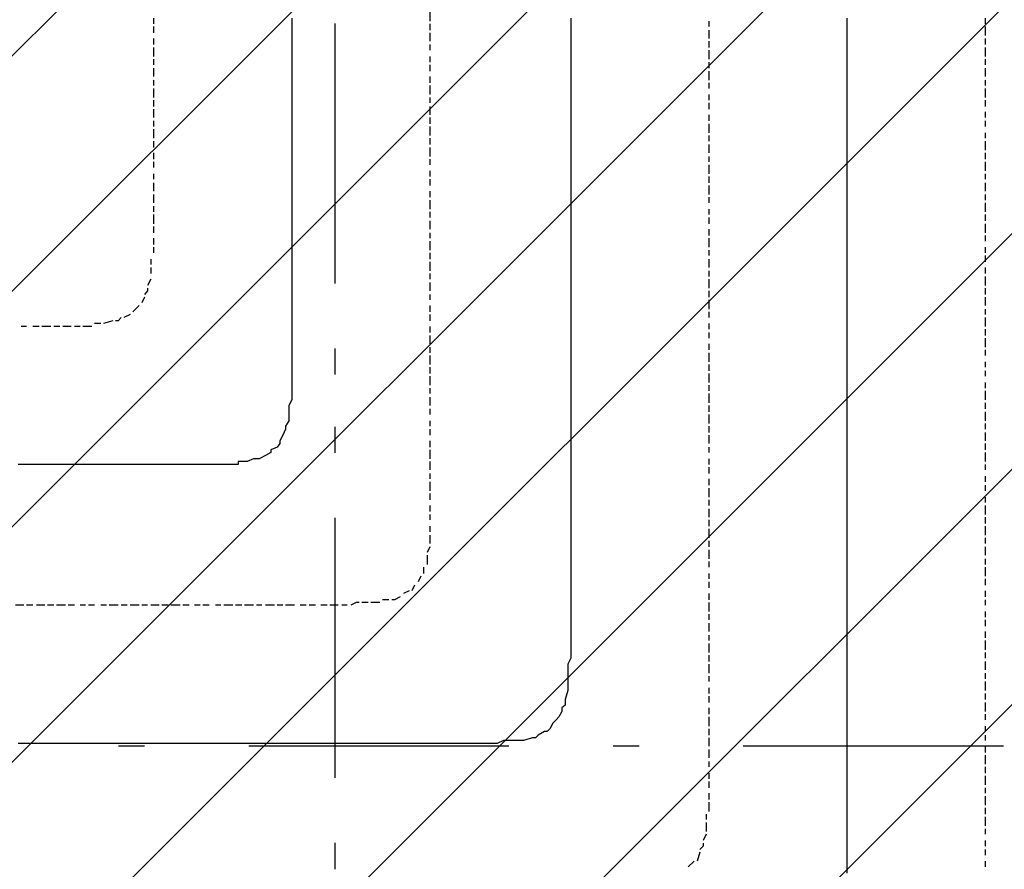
# Model space of a CAD drawing. Extents: x 997 to 109698, y 921 to 94021.
# Tile 361 of 656: x 11244 to 12662, y 52053 to 53278. Entities that reach past the tile are written whole.
import ezdxf

# ---------------------------------------------------------------- set-up
doc = ezdxf.new("R2010")
doc.units = 0
doc.header["$MEASUREMENT"] = 0
for name, color, linetype in [('12', 7, 'CONTINUOUS'), ('28', 7, 'CONTINUOUS'), ('40', 7, 'CONTINUOUS')]:
    doc.layers.add(name, color=color, linetype=linetype)

msp = doc.modelspace()

# ---------------------------------------------------------------- linework, layer by layer
at = {"layer": '12', "color": 1}
for p, q in [((11834.630503, 53288.563401), (11834.630503, 53275.563401)), ((11436.630503, 53279.563401), (11436.630503, 53271.563401)), ((12236.630503, 53275.563401), (12236.630503, 53267.563401)), ((12634.630503, 53279.563401), (12634.630503, 53271.563401)), ((11436.630503, 53267.563401), (11436.630503, 53258.563401)), ((11834.630503, 53271.563401), (11834.630503, 53262.563401)), ((12236.630503, 53262.563401), (12236.630503, 53250.563401)), ((12634.630503, 53267.563401), (12634.630503, 53254.563401)), ((11436.630503, 53250.563401), (11436.630503, 53241.563401)), ((11834.630503, 53258.563401), (11834.630503, 53246.563401)), ((12236.630503, 53246.563401), (12236.630503, 53237.563401)), ((12634.630503, 53250.563401), (12634.630503, 53241.563401)), ((11436.630503, 53237.563401), (11436.630503, 53224.563401)), ((11834.630503, 53241.563401), (11834.630503, 53233.563401)), ((12236.630503, 53233.563401), (12236.630503, 53220.563401)), ((12634.630503, 53237.563401), (12634.630503, 53224.563401)), ((11436.630503, 53220.563401), (11436.630503, 53212.563401)), ((11834.630503, 53224.563401), (11834.630503, 53216.563401)), ((12634.630503, 53220.563401), (12634.630503, 53212.563401)), ((11436.630503, 53207.563401), (11436.630503, 53195.563401)), ((11834.630503, 53212.563401), (11834.630503, 53203.563401)), ((12236.630503, 53216.563401), (12236.630503, 53207.563401)), ((12236.630503, 53203.563401), (12236.630503, 53190.563401)), ((12634.630503, 53207.563401), (12634.630503, 53195.563401)), ((11436.630503, 53190.563401), (11436.630503, 53182.563401)), ((11834.630503, 53195.563401), (11834.630503, 53186.563401)), ((12634.630503, 53190.563401), (12634.630503, 53182.563401)), ((11436.630503, 53178.563401), (11436.630503, 53165.563401)), ((11834.630503, 53182.563401), (11834.630503, 53169.563401)), ((12236.630503, 53186.563401), (12236.630503, 53178.563401)), ((12634.630503, 53178.563401), (12634.630503, 53165.563401)), ((11436.630503, 53161.563401), (11436.630503, 53152.563401)), ((11834.630503, 53165.563401), (11834.630503, 53157.563401)), ((12236.630503, 53169.563401), (12236.630503, 53161.563401)), ((12634.630503, 53161.563401), (12634.630503, 53152.563401)), ((11436.630503, 53148.563401), (11436.630503, 53136.563401)), ((11834.630503, 53152.563401), (11834.630503, 53140.563401)), ((12236.630503, 53157.563401), (12236.630503, 53148.563401)), ((11834.630503, 53136.563401), (11834.630503, 53127.563401)), ((12236.630503, 53140.563401), (12236.630503, 53131.563401)), ((12634.630503, 53144.563401), (12634.630503, 53136.563401)), ((11436.630503, 53131.563401), (11436.630503, 53123.563401)), ((11436.630503, 53119.563401), (11436.630503, 53106.563401)), ((11834.630503, 53123.563401), (11834.630503, 53110.563401)), ((12236.630503, 53127.563401), (12236.630503, 53114.563401)), ((12634.630503, 53131.563401), (12634.630503, 53123.563401)), ((11834.630503, 53106.563401), (11834.630503, 53097.563401)), ((12236.630503, 53110.563401), (12236.630503, 53102.563401)), ((12634.630503, 53114.563401), (12634.630503, 53106.563401)), ((11436.630503, 53102.563401), (11436.630503, 53093.563401)), ((11834.630503, 53093.563401), (11834.630503, 53080.563401)), ((12236.630503, 53097.563401), (12236.630503, 53085.563401)), ((12634.630503, 53102.563401), (12634.630503, 53089.563401)), ((11436.630503, 53085.563401), (11436.630503, 53076.563401)), ((11834.630503, 53076.563401), (11834.630503, 53068.563401)), ((12236.630503, 53080.563401), (12236.630503, 53072.563401)), ((12634.630503, 53085.563401), (12634.630503, 53076.563401)), ((11436.630503, 53072.563401), (11436.630503, 53064.563401)), ((12236.630503, 53068.563401), (12236.630503, 53055.563401)), ((12634.630503, 53072.563401), (12634.630503, 53059.563401)), ((11436.630503, 53055.563401), (11436.630503, 53047.563401)), ((11834.630503, 53059.563401), (11834.630503, 53051.563401)), ((11834.630503, 53047.563401), (11834.630503, 53038.563401)), ((12236.630503, 53051.563401), (12236.630503, 53042.563401)), ((12634.630503, 53055.563401), (12634.630503, 53047.563401)), ((11436.630503, 53042.563401), (11436.630503, 53034.563401)), ((11436.630503, 53034.563401), (11436.630503, 53030.563401)), ((12236.630503, 53038.563401), (12236.630503, 53025.563401)), ((12634.630503, 53042.563401), (12634.630503, 53030.563401)), ((11436.630503, 53025.563401), (11436.630503, 53013.563401)), ((11834.630503, 53030.563401), (11834.630503, 53021.563401)), ((12236.630503, 53021.563401), (12236.630503, 53013.563401)), ((12634.630503, 53025.563401), (12634.630503, 53017.563401)), ((11436.630503, 53008.563401), (11436.630503, 53000.563401)), ((11834.630503, 53017.563401), (11834.630503, 53004.563401)), ((12236.630503, 53004.563401), (12236.630503, 52996.563401)), ((12634.630503, 53013.563401), (12634.630503, 53000.563401)), ((11436.630503, 52996.563401), (11436.630503, 52983.563401)), ((11834.630503, 53000.563401), (11834.630503, 52992.563401)), ((12236.630503, 52992.563401), (12236.630503, 52983.563401)), ((12634.630503, 52996.563401), (12634.630503, 52987.563401)), ((11436.630503, 52979.563401), (11436.630503, 52970.563401)), ((11834.630503, 52987.563401), (11834.630503, 52975.563401)), ((12634.630503, 52983.563401), (12634.630503, 52970.563401)), ((11436.630503, 52962.563401), (11436.630503, 52953.563401)), ((11834.630503, 52970.563401), (11834.630503, 52962.563401)), ((12236.630503, 52975.563401), (12236.630503, 52966.563401)), ((12236.630503, 52962.563401), (12236.630503, 52949.563401)), ((12634.630503, 52966.563401), (12634.630503, 52958.563401)), ((11436.630503, 52949.563401), (11436.630503, 52941.563401)), ((11834.630503, 52958.563401), (11834.630503, 52945.563401)), ((12634.630503, 52949.563401), (12634.630503, 52941.563401)), ((11834.630503, 52941.563401), (11834.630503, 52932.563401)), ((12236.630503, 52945.563401), (12236.630503, 52937.563401)), ((12634.630503, 52937.563401), (12634.630503, 52928.563401)), ((11432.630503, 52932.563401), (11432.630503, 52924.563401)), ((11432.630503, 52920.563401), (11432.630503, 52911.563401)), ((11834.630503, 52928.563401), (11834.630503, 52915.563401)), ((12236.630503, 52932.563401), (12236.630503, 52920.563401)), ((12634.630503, 52920.563401), (12634.630503, 52911.563401)), ((11834.630503, 52911.563401), (11834.630503, 52903.563401)), ((12236.630503, 52915.563401), (12236.630503, 52907.563401)), ((12634.630503, 52907.563401), (12634.630503, 52894.563401)), ((11432.630503, 52903.563401), (11427.630503, 52894.563401)), ((11834.630503, 52898.563401), (11834.630503, 52886.563401)), ((12236.630503, 52903.563401), (12236.630503, 52890.563401)), ((11423.630503, 52877.563401), (11419.630503, 52869.563401)), ((11834.630503, 52881.563401), (11834.630503, 52873.563401)), ((12236.630503, 52886.563401), (12236.630503, 52877.563401)), ((12634.630503, 52890.563401), (12634.630503, 52881.563401)), ((12634.630503, 52877.563401), (12634.630503, 52865.563401)), ((11415.630503, 52865.563401), (11406.630503, 52856.563401)), ((11834.630503, 52865.563401), (11834.630503, 52856.563401)), ((12236.630503, 52873.563401), (12236.630503, 52860.563401)), ((11402.630503, 52852.563401), (11393.630503, 52848.563401)), ((11834.630503, 52852.563401), (11834.630503, 52843.563401)), ((12236.630503, 52856.563401), (12236.630503, 52848.563401)), ((12634.630503, 52860.563401), (12634.630503, 52852.563401)), ((12634.630503, 52848.563401), (12634.630503, 52835.563401)), ((11253.630503, 52835.563401), (11245.630503, 52835.563401)), ((11271.630503, 52835.563401), (11262.630503, 52835.563401)), ((11288.630503, 52835.563401), (11275.630503, 52835.563401)), ((11301.630503, 52835.563401), (11292.630503, 52835.563401)), ((11317.630503, 52835.563401), (11305.630503, 52835.563401)), ((11330.630503, 52835.563401), (11322.630503, 52835.563401)), ((11347.630503, 52835.563401), (11334.630503, 52835.563401)), ((11360.630503, 52839.563401), (11351.630503, 52839.563401)), ((11377.630503, 52843.563401), (11364.630503, 52839.563401)), ((11834.630503, 52835.563401), (11834.630503, 52826.563401)), ((12236.630503, 52839.563401), (12236.630503, 52831.563401)), ((11834.630503, 52822.563401), (11834.630503, 52810.563401)), ((12236.630503, 52826.563401), (12236.630503, 52818.563401)), ((12634.630503, 52831.563401), (12634.630503, 52822.563401)), ((12236.630503, 52810.563401), (12236.630503, 52801.563401)), ((12634.630503, 52818.563401), (12634.630503, 52805.563401)), ((11834.630503, 52805.563401), (11834.630503, 52797.563401)), ((11834.630503, 52793.563401), (11834.630503, 52780.563401)), ((12236.630503, 52797.563401), (12236.630503, 52784.563401)), ((12634.630503, 52801.563401), (12634.630503, 52793.563401)), ((12236.630503, 52780.563401), (12236.630503, 52771.563401)), ((12634.630503, 52784.563401), (12634.630503, 52776.563401)), ((11834.630503, 52776.563401), (11834.630503, 52767.563401)), ((11834.630503, 52763.563401), (11834.630503, 52750.563401)), ((12236.630503, 52767.563401), (12236.630503, 52754.563401)), ((12634.630503, 52771.563401), (12634.630503, 52763.563401)), ((12236.630503, 52750.563401), (12236.630503, 52742.563401)), ((12634.630503, 52754.563401), (12634.630503, 52746.563401)), ((11834.630503, 52746.563401), (11834.630503, 52738.563401)), ((12236.630503, 52738.563401), (12236.630503, 52725.563401)), ((12634.630503, 52742.563401), (12634.630503, 52729.563401)), ((11834.630503, 52733.563401), (11834.630503, 52721.563401)), ((12236.630503, 52721.563401), (12236.630503, 52712.563401)), ((12634.630503, 52725.563401), (12634.630503, 52716.563401)), ((11834.630503, 52716.563401), (11834.630503, 52708.563401)), ((12236.630503, 52708.563401), (12236.630503, 52695.563401)), ((12634.630503, 52712.563401), (12634.630503, 52699.563401)), ((11834.630503, 52699.563401), (11834.630503, 52691.563401)), ((12634.630503, 52695.563401), (12634.630503, 52687.563401)), ((11834.630503, 52687.563401), (11834.630503, 52678.563401)), ((12236.630503, 52691.563401), (12236.630503, 52682.563401)), ((12236.630503, 52678.563401), (12236.630503, 52666.563401)), ((12634.630503, 52682.563401), (12634.630503, 52670.563401)), ((11834.630503, 52670.563401), (11834.630503, 52661.563401)), ((12634.630503, 52666.563401), (12634.630503, 52657.563401)), ((11834.630503, 52657.563401), (11834.630503, 52644.563401)), ((12236.630503, 52661.563401), (12236.630503, 52653.563401)), ((12634.630503, 52653.563401), (12634.630503, 52640.563401)), ((11834.630503, 52640.563401), (11834.630503, 52632.563401)), ((12236.630503, 52644.563401), (12236.630503, 52636.563401)), ((12634.630503, 52636.563401), (12634.630503, 52628.563401)), ((11834.630503, 52632.563401), (11834.630503, 52628.563401)), ((11834.630503, 52623.563401), (11834.630503, 52615.563401)), ((12236.630503, 52632.563401), (12236.630503, 52623.563401)), ((11834.630503, 52611.563401), (11834.630503, 52598.563401)), ((12236.630503, 52615.563401), (12236.630503, 52606.563401)), ((12634.630503, 52619.563401), (12634.630503, 52611.563401)), ((11834.630503, 52594.563401), (11834.630503, 52585.563401)), ((12236.630503, 52602.563401), (12236.630503, 52589.563401)), ((12634.630503, 52606.563401), (12634.630503, 52598.563401)), ((12236.630503, 52585.563401), (12236.630503, 52577.563401)), ((12634.630503, 52589.563401), (12634.630503, 52581.563401)), ((11834.630503, 52577.563401), (11834.630503, 52568.563401)), ((12236.630503, 52572.563401), (12236.630503, 52560.563401)), ((12634.630503, 52577.563401), (12634.630503, 52564.563401)), ((11834.630503, 52564.563401), (11834.630503, 52556.563401)), ((12236.630503, 52556.563401), (12236.630503, 52547.563401)), ((12634.630503, 52560.563401), (12634.630503, 52551.563401)), ((11834.630503, 52547.563401), (11834.630503, 52539.563401)), ((12236.630503, 52543.563401), (12236.630503, 52530.563401)), ((12634.630503, 52547.563401), (12634.630503, 52534.563401)), ((11834.630503, 52534.563401), (11834.630503, 52522.563401)), ((12236.630503, 52526.563401), (12236.630503, 52517.563401)), ((12634.630503, 52530.563401), (12634.630503, 52522.563401)), ((11834.630503, 52517.563401), (11830.630503, 52509.563401)), ((12236.630503, 52513.563401), (12236.630503, 52500.563401)), ((12634.630503, 52517.563401), (12634.630503, 52505.563401)), ((11830.630503, 52505.563401), (11830.630503, 52492.563401)), ((12236.630503, 52496.563401), (12236.630503, 52488.563401)), ((12634.630503, 52500.563401), (12634.630503, 52492.563401)), ((11825.630503, 52488.563401), (11825.630503, 52479.563401)), ((12236.630503, 52479.563401), (12236.630503, 52471.563401)), ((12634.630503, 52488.563401), (12634.630503, 52475.563401)), ((11821.630503, 52475.563401), (11817.630503, 52467.563401)), ((12236.630503, 52467.563401), (12236.630503, 52458.563401)), ((12634.630503, 52471.563401), (12634.630503, 52462.563401)), ((11804.630503, 52454.563401), (11796.630503, 52450.563401)), ((11812.630503, 52462.563401), (11808.630503, 52454.563401)), ((12634.630503, 52454.563401), (12634.630503, 52445.563401)), ((11745.630503, 52437.563401), (11736.630503, 52437.563401)), ((11762.630503, 52437.563401), (11749.630503, 52437.563401)), ((11775.630503, 52441.563401), (11766.630503, 52441.563401)), ((12236.630503, 52450.563401), (12236.630503, 52441.563401)), ((12236.630503, 52437.563401), (12236.630503, 52424.563401)), ((12634.630503, 52441.563401), (12634.630503, 52433.563401)), ((11249.630503, 52433.563401), (11237.630503, 52433.563401)), ((11262.630503, 52433.563401), (11253.630503, 52433.563401)), ((11279.630503, 52433.563401), (11267.630503, 52433.563401)), ((11292.630503, 52433.563401), (11283.630503, 52433.563401)), ((11309.630503, 52433.563401), (11296.630503, 52433.563401)), ((11322.630503, 52433.563401), (11313.630503, 52433.563401)), ((11338.630503, 52433.563401), (11330.630503, 52433.563401)), ((11351.630503, 52433.563401), (11342.630503, 52433.563401)), ((11368.630503, 52433.563401), (11360.630503, 52433.563401)), ((11385.630503, 52433.563401), (11372.630503, 52433.563401)), ((11398.630503, 52433.563401), (11389.630503, 52433.563401)), ((11415.630503, 52433.563401), (11402.630503, 52433.563401)), ((11427.630503, 52433.563401), (11419.630503, 52433.563401)), ((11444.630503, 52433.563401), (11432.630503, 52433.563401)), ((11457.630503, 52433.563401), (11448.630503, 52433.563401)), ((11474.630503, 52433.563401), (11461.630503, 52433.563401)), ((11487.630503, 52433.563401), (11478.630503, 52433.563401)), ((11503.630503, 52433.563401), (11495.630503, 52433.563401)), ((11516.630503, 52433.563401), (11507.630503, 52433.563401)), ((11533.630503, 52433.563401), (11525.630503, 52433.563401)), ((11550.630503, 52433.563401), (11537.630503, 52433.563401)), ((11563.630503, 52433.563401), (11554.630503, 52433.563401)), ((11580.630503, 52433.563401), (11567.630503, 52433.563401)), ((11592.630503, 52433.563401), (11584.630503, 52433.563401)), ((11610.630503, 52433.563401), (11597.630503, 52433.563401)), ((11622.630503, 52433.563401), (11614.630503, 52433.563401)), ((11635.630503, 52433.563401), (11626.630503, 52433.563401)), ((11639.630503, 52433.563401), (11635.630503, 52433.563401)), ((11656.630503, 52433.563401), (11647.630503, 52433.563401)), ((11669.630503, 52433.563401), (11660.630503, 52433.563401)), ((11686.630503, 52433.563401), (11677.630503, 52433.563401)), ((11702.630503, 52433.563401), (11690.630503, 52433.563401)), ((11715.630503, 52433.563401), (11707.630503, 52433.563401)), ((12634.630503, 52424.563401), (12634.630503, 52416.563401)), ((12236.630503, 52420.563401), (12236.630503, 52412.563401)), ((12634.630503, 52412.563401), (12634.630503, 52403.563401)), ((12236.630503, 52407.563401), (12236.630503, 52395.563401)), ((12634.630503, 52395.563401), (12634.630503, 52386.563401)), ((12236.630503, 52390.563401), (12236.630503, 52382.563401)), ((12634.630503, 52382.563401), (12634.630503, 52369.563401)), ((12236.630503, 52378.563401), (12236.630503, 52365.563401)), ((12236.630503, 52361.563401), (12236.630503, 52352.563401)), ((12634.630503, 52365.563401), (12634.630503, 52357.563401)), ((12634.630503, 52352.563401), (12634.630503, 52340.563401)), ((12236.630503, 52348.563401), (12236.630503, 52335.563401)), ((12236.630503, 52331.563401), (12236.630503, 52323.563401)), ((12634.630503, 52335.563401), (12634.630503, 52327.563401)), ((12634.630503, 52323.563401), (12634.630503, 52310.563401)), ((12236.630503, 52314.563401), (12236.630503, 52306.563401)), ((12236.630503, 52302.563401), (12236.630503, 52293.563401)), ((12634.630503, 52306.563401), (12634.630503, 52297.563401)), ((12236.630503, 52285.563401), (12236.630503, 52276.563401)), ((12634.630503, 52293.563401), (12634.630503, 52280.563401)), ((12236.630503, 52272.563401), (12236.630503, 52259.563401)), ((12634.630503, 52276.563401), (12634.630503, 52268.563401)), ((12236.630503, 52255.563401), (12236.630503, 52246.563401)), ((12634.630503, 52259.563401), (12634.630503, 52251.563401)), ((12236.630503, 52242.563401), (12236.630503, 52234.563401)), ((12634.630503, 52246.563401), (12634.630503, 52238.563401)), ((12236.630503, 52234.563401), (12236.630503, 52230.563401)), ((12236.630503, 52225.563401), (12236.630503, 52213.563401)), ((12634.630503, 52230.563401), (12634.630503, 52221.563401)), ((12634.630503, 52217.563401), (12634.630503, 52204.563401)), ((12236.630503, 52208.563401), (12236.630503, 52200.563401)), ((12634.630503, 52200.563401), (12634.630503, 52191.563401)), ((12236.630503, 52191.563401), (12236.630503, 52183.563401)), ((12634.630503, 52187.563401), (12634.630503, 52174.563401)), ((12236.630503, 52179.563401), (12236.630503, 52170.563401)), ((12634.630503, 52170.563401), (12634.630503, 52162.563401)), ((12236.630503, 52162.563401), (12236.630503, 52153.563401)), ((12634.630503, 52158.563401), (12634.630503, 52145.563401)), ((12236.630503, 52149.563401), (12236.630503, 52136.563401)), ((12634.630503, 52141.563401), (12634.630503, 52132.563401)), ((12232.630503, 52132.563401), (12232.630503, 52124.563401)), ((12634.630503, 52128.563401), (12634.630503, 52115.563401)), ((12232.630503, 52120.563401), (12232.630503, 52107.563401)), ((12634.630503, 52111.563401), (12634.630503, 52103.563401)), ((12232.630503, 52103.563401), (12228.630503, 52094.563401)), ((12634.630503, 52094.563401), (12634.630503, 52086.563401)), ((12223.630503, 52077.563401), (12219.630503, 52064.563401)), ((12634.630503, 52081.563401), (12634.630503, 52073.563401)), ((12215.630503, 52064.563401), (12206.630503, 52056.563401)), ((12634.630503, 52064.563401), (12634.630503, 52056.563401))]:
    msp.add_line(p, q, dxfattribs=at)
at = {"layer": '12', "color": 5}
for p, q in [((11635.630503, 53279.563401), (11635.630503, 53271.563401)), ((12037.630503, 53279.563401), (12037.630503, 53267.563401)), ((12435.630503, 53279.563401), (12435.630503, 53267.563401)), ((11635.630503, 53271.563401), (11635.630503, 53258.563401)), ((12037.630503, 53267.563401), (12037.630503, 53258.563401)), ((12435.630503, 53267.563401), (12435.630503, 53258.563401)), ((11635.630503, 53258.563401), (11635.630503, 53250.563401)), ((11635.630503, 53250.563401), (11635.630503, 53237.563401)), ((12037.630503, 53258.563401), (12037.630503, 53250.563401)), ((12037.630503, 53250.563401), (12037.630503, 53237.563401)), ((12435.630503, 53258.563401), (12435.630503, 53250.563401)), ((12435.630503, 53250.563401), (12435.630503, 53237.563401)), ((11635.630503, 53237.563401), (11635.630503, 53229.563401)), ((12037.630503, 53237.563401), (12037.630503, 53229.563401)), ((12435.630503, 53237.563401), (12435.630503, 53229.563401)), ((11635.630503, 53229.563401), (11635.630503, 53220.563401)), ((11635.630503, 53220.563401), (11635.630503, 53207.563401)), ((12037.630503, 53229.563401), (12037.630503, 53220.563401)), ((12037.630503, 53220.563401), (12037.630503, 53207.563401)), ((12435.630503, 53229.563401), (12435.630503, 53220.563401)), ((12435.630503, 53220.563401), (12435.630503, 53207.563401)), ((11635.630503, 53207.563401), (11635.630503, 53199.563401)), ((12037.630503, 53207.563401), (12037.630503, 53199.563401)), ((12435.630503, 53207.563401), (12435.630503, 53199.563401)), ((11635.630503, 53199.563401), (11635.630503, 53190.563401)), ((11635.630503, 53190.563401), (11635.630503, 53178.563401)), ((12037.630503, 53199.563401), (12037.630503, 53190.563401)), ((12037.630503, 53190.563401), (12037.630503, 53178.563401)), ((12435.630503, 53199.563401), (12435.630503, 53190.563401)), ((12435.630503, 53190.563401), (12435.630503, 53178.563401)), ((11635.630503, 53178.563401), (11635.630503, 53169.563401)), ((12037.630503, 53178.563401), (12037.630503, 53169.563401)), ((12435.630503, 53178.563401), (12435.630503, 53169.563401)), ((11635.630503, 53169.563401), (11635.630503, 53161.563401)), ((11635.630503, 53161.563401), (11635.630503, 53148.563401)), ((12037.630503, 53169.563401), (12037.630503, 53157.563401)), ((12435.630503, 53169.563401), (12435.630503, 53157.563401)), ((11635.630503, 53148.563401), (11635.630503, 53140.563401)), ((12037.630503, 53157.563401), (12037.630503, 53148.563401)), ((12037.630503, 53148.563401), (12037.630503, 53140.563401)), ((12435.630503, 53157.563401), (12435.630503, 53148.563401)), ((12435.630503, 53148.563401), (12435.630503, 53140.563401)), ((11635.630503, 53140.563401), (11635.630503, 53127.563401)), ((12037.630503, 53140.563401), (12037.630503, 53127.563401)), ((12435.630503, 53140.563401), (12435.630503, 53127.563401)), ((11635.630503, 53127.563401), (11635.630503, 53119.563401)), ((11635.630503, 53119.563401), (11635.630503, 53110.563401)), ((12037.630503, 53127.563401), (12037.630503, 53119.563401)), ((12037.630503, 53119.563401), (12037.630503, 53110.563401)), ((12435.630503, 53127.563401), (12435.630503, 53119.563401)), ((12435.630503, 53119.563401), (12435.630503, 53110.563401)), ((11635.630503, 53110.563401), (11635.630503, 53097.563401)), ((12037.630503, 53110.563401), (12037.630503, 53097.563401)), ((12435.630503, 53110.563401), (12435.630503, 53097.563401)), ((11635.630503, 53097.563401), (11635.630503, 53089.563401)), ((12037.630503, 53097.563401), (12037.630503, 53089.563401)), ((12435.630503, 53097.563401), (12435.630503, 53089.563401)), ((11635.630503, 53089.563401), (11635.630503, 53080.563401)), ((11635.630503, 53080.563401), (11635.630503, 53068.563401)), ((12037.630503, 53089.563401), (12037.630503, 53080.563401)), ((12037.630503, 53080.563401), (12037.630503, 53068.563401)), ((12435.630503, 53089.563401), (12435.630503, 53080.563401)), ((12435.630503, 53080.563401), (12435.630503, 53068.563401)), ((11635.630503, 53068.563401), (11635.630503, 53059.563401)), ((12037.630503, 53068.563401), (12037.630503, 53059.563401)), ((12435.630503, 53068.563401), (12435.630503, 53059.563401)), ((11635.630503, 53059.563401), (11635.630503, 53051.563401)), ((11635.630503, 53051.563401), (11635.630503, 53038.563401)), ((12037.630503, 53059.563401), (12037.630503, 53051.563401)), ((12037.630503, 53051.563401), (12037.630503, 53038.563401)), ((12435.630503, 53059.563401), (12435.630503, 53047.563401)), ((12435.630503, 53047.563401), (12435.630503, 53038.563401)), ((11635.630503, 53038.563401), (11635.630503, 53030.563401)), ((12037.630503, 53038.563401), (12037.630503, 53030.563401)), ((12435.630503, 53038.563401), (12435.630503, 53030.563401)), ((11635.630503, 53030.563401), (11635.630503, 53017.563401)), ((12037.630503, 53030.563401), (12037.630503, 53017.563401)), ((12435.630503, 53030.563401), (12435.630503, 53017.563401)), ((11635.630503, 53017.563401), (11635.630503, 53008.563401)), ((11635.630503, 53008.563401), (11635.630503, 53000.563401)), ((12037.630503, 53017.563401), (12037.630503, 53008.563401)), ((12037.630503, 53008.563401), (12037.630503, 53000.563401)), ((12435.630503, 53017.563401), (12435.630503, 53008.563401)), ((12435.630503, 53008.563401), (12435.630503, 53000.563401)), ((11635.630503, 53000.563401), (11635.630503, 52987.563401)), ((12037.630503, 53000.563401), (12037.630503, 52987.563401)), ((12435.630503, 53000.563401), (12435.630503, 52987.563401)), ((11635.630503, 52987.563401), (11635.630503, 52979.563401)), ((11635.630503, 52979.563401), (11635.630503, 52970.563401)), ((12037.630503, 52987.563401), (12037.630503, 52979.563401)), ((12037.630503, 52979.563401), (12037.630503, 52970.563401)), ((12435.630503, 52987.563401), (12435.630503, 52979.563401)), ((12435.630503, 52979.563401), (12435.630503, 52970.563401)), ((11635.630503, 52970.563401), (11635.630503, 52958.563401)), ((12037.630503, 52970.563401), (12037.630503, 52958.563401)), ((12435.630503, 52970.563401), (12435.630503, 52958.563401)), ((11635.630503, 52958.563401), (11635.630503, 52949.563401)), ((11635.630503, 52949.563401), (11635.630503, 52941.563401)), ((12037.630503, 52958.563401), (12037.630503, 52949.563401)), ((12037.630503, 52949.563401), (12037.630503, 52941.563401)), ((12435.630503, 52958.563401), (12435.630503, 52949.563401)), ((12435.630503, 52949.563401), (12435.630503, 52937.563401)), ((11635.630503, 52941.563401), (11635.630503, 52928.563401)), ((12037.630503, 52941.563401), (12037.630503, 52928.563401)), ((12435.630503, 52937.563401), (12435.630503, 52928.563401)), ((11635.630503, 52928.563401), (11635.630503, 52920.563401)), ((11635.630503, 52920.563401), (11635.630503, 52907.563401)), ((12037.630503, 52928.563401), (12037.630503, 52920.563401)), ((12037.630503, 52920.563401), (12037.630503, 52907.563401)), ((12435.630503, 52928.563401), (12435.630503, 52920.563401)), ((12435.630503, 52920.563401), (12435.630503, 52907.563401)), ((11635.630503, 52907.563401), (11635.630503, 52898.563401)), ((12037.630503, 52907.563401), (12037.630503, 52898.563401)), ((12435.630503, 52907.563401), (12435.630503, 52898.563401)), ((11635.630503, 52898.563401), (11635.630503, 52890.563401)), ((12037.630503, 52898.563401), (12037.630503, 52890.563401)), ((12435.630503, 52898.563401), (12435.630503, 52890.563401)), ((11635.630503, 52890.563401), (11635.630503, 52877.563401)), ((11635.630503, 52877.563401), (11635.630503, 52869.563401)), ((12037.630503, 52890.563401), (12037.630503, 52877.563401)), ((12037.630503, 52877.563401), (12037.630503, 52869.563401)), ((12435.630503, 52890.563401), (12435.630503, 52877.563401)), ((12435.630503, 52877.563401), (12435.630503, 52869.563401)), ((11635.630503, 52869.563401), (11635.630503, 52860.563401)), ((12037.630503, 52869.563401), (12037.630503, 52860.563401)), ((12435.630503, 52869.563401), (12435.630503, 52860.563401)), ((11635.630503, 52860.563401), (11635.630503, 52848.563401)), ((11635.630503, 52848.563401), (11635.630503, 52839.563401)), ((12037.630503, 52860.563401), (12037.630503, 52848.563401)), ((12037.630503, 52848.563401), (12037.630503, 52839.563401)), ((12435.630503, 52860.563401), (12435.630503, 52848.563401)), ((12435.630503, 52848.563401), (12435.630503, 52839.563401)), ((11635.630503, 52839.563401), (11635.630503, 52835.563401)), ((11635.630503, 52835.563401), (11635.630503, 52831.563401)), ((12037.630503, 52839.563401), (12037.630503, 52831.563401)), ((12435.630503, 52839.563401), (12435.630503, 52831.563401)), ((11635.630503, 52831.563401), (11635.630503, 52818.563401)), ((12037.630503, 52831.563401), (12037.630503, 52818.563401)), ((12435.630503, 52831.563401), (12435.630503, 52818.563401)), ((11635.630503, 52818.563401), (11635.630503, 52810.563401)), ((11635.630503, 52810.563401), (11635.630503, 52797.563401)), ((12037.630503, 52818.563401), (12037.630503, 52810.563401)), ((12037.630503, 52810.563401), (12037.630503, 52797.563401)), ((12435.630503, 52818.563401), (12435.630503, 52810.563401)), ((12435.630503, 52810.563401), (12435.630503, 52797.563401)), ((11635.630503, 52797.563401), (11635.630503, 52788.563401)), ((12037.630503, 52797.563401), (12037.630503, 52788.563401)), ((12435.630503, 52797.563401), (12435.630503, 52788.563401)), ((11635.630503, 52788.563401), (11635.630503, 52780.563401)), ((11635.630503, 52780.563401), (11635.630503, 52767.563401)), ((12037.630503, 52788.563401), (12037.630503, 52780.563401)), ((12037.630503, 52780.563401), (12037.630503, 52767.563401)), ((12435.630503, 52788.563401), (12435.630503, 52780.563401)), ((12435.630503, 52780.563401), (12435.630503, 52767.563401)), ((11635.630503, 52767.563401), (11635.630503, 52759.563401)), ((12037.630503, 52767.563401), (12037.630503, 52759.563401)), ((12435.630503, 52767.563401), (12435.630503, 52759.563401)), ((11635.630503, 52759.563401), (11635.630503, 52750.563401)), ((11635.630503, 52750.563401), (11635.630503, 52738.563401)), ((12037.630503, 52759.563401), (12037.630503, 52750.563401)), ((12037.630503, 52750.563401), (12037.630503, 52738.563401)), ((12435.630503, 52759.563401), (12435.630503, 52750.563401)), ((12435.630503, 52750.563401), (12435.630503, 52738.563401)), ((11635.630503, 52738.563401), (11635.630503, 52729.563401)), ((12037.630503, 52738.563401), (12037.630503, 52729.563401)), ((12435.630503, 52738.563401), (12435.630503, 52729.563401)), ((11635.630503, 52729.563401), (11631.630503, 52721.563401)), ((11631.630503, 52721.563401), (11631.630503, 52708.563401)), ((12037.630503, 52729.563401), (12037.630503, 52721.563401)), ((12037.630503, 52721.563401), (12037.630503, 52708.563401)), ((12435.630503, 52729.563401), (12435.630503, 52721.563401)), ((12435.630503, 52721.563401), (12435.630503, 52708.563401)), ((11631.630503, 52708.563401), (11631.630503, 52699.563401)), ((12037.630503, 52708.563401), (12037.630503, 52699.563401)), ((12435.630503, 52708.563401), (12435.630503, 52699.563401)), ((11631.630503, 52699.563401), (11626.630503, 52691.563401)), ((12037.630503, 52699.563401), (12037.630503, 52687.563401)), ((12435.630503, 52699.563401), (12435.630503, 52687.563401)), ((11622.630503, 52678.563401), (11618.630503, 52670.563401)), ((12037.630503, 52687.563401), (12037.630503, 52678.563401)), ((12037.630503, 52678.563401), (12037.630503, 52670.563401)), ((12435.630503, 52687.563401), (12435.630503, 52678.563401)), ((12435.630503, 52678.563401), (12435.630503, 52670.563401)), ((12037.630503, 52670.563401), (12037.630503, 52657.563401)), ((12435.630503, 52670.563401), (12435.630503, 52657.563401)), ((11614.630503, 52661.563401), (11605.630503, 52657.563401)), ((12037.630503, 52657.563401), (12037.630503, 52649.563401)), ((12435.630503, 52657.563401), (12435.630503, 52649.563401)), ((11249.630503, 52636.563401), (11241.630503, 52636.563401)), ((11262.630503, 52636.563401), (11249.630503, 52636.563401)), ((11271.630503, 52636.563401), (11262.630503, 52636.563401)), ((11279.630503, 52636.563401), (11271.630503, 52636.563401)), ((11292.630503, 52636.563401), (11279.630503, 52636.563401)), ((11301.630503, 52636.563401), (11292.630503, 52636.563401)), ((11309.630503, 52636.563401), (11301.630503, 52636.563401)), ((11322.630503, 52636.563401), (11309.630503, 52636.563401)), ((11330.630503, 52636.563401), (11322.630503, 52636.563401)), ((11342.630503, 52636.563401), (11330.630503, 52636.563401)), ((11351.630503, 52636.563401), (11342.630503, 52636.563401)), ((11360.630503, 52636.563401), (11351.630503, 52636.563401)), ((11372.630503, 52636.563401), (11360.630503, 52636.563401)), ((11381.630503, 52636.563401), (11372.630503, 52636.563401)), ((11389.630503, 52636.563401), (11381.630503, 52636.563401)), ((11402.630503, 52636.563401), (11389.630503, 52636.563401)), ((11411.630503, 52636.563401), (11402.630503, 52636.563401)), ((11419.630503, 52636.563401), (11411.630503, 52636.563401)), ((11432.630503, 52636.563401), (11419.630503, 52636.563401)), ((11436.630503, 52636.563401), (11432.630503, 52636.563401)), ((11440.630503, 52636.563401), (11436.630503, 52636.563401)), ((11452.630503, 52636.563401), (11440.630503, 52636.563401)), ((11461.630503, 52636.563401), (11452.630503, 52636.563401)), ((11470.630503, 52636.563401), (11461.630503, 52636.563401)), ((11482.630503, 52636.563401), (11470.630503, 52636.563401)), ((11491.630503, 52636.563401), (11482.630503, 52636.563401)), ((11499.630503, 52636.563401), (11491.630503, 52636.563401)), ((11512.630503, 52636.563401), (11499.630503, 52636.563401)), ((11521.630503, 52636.563401), (11512.630503, 52636.563401)), ((11529.630503, 52636.563401), (11521.630503, 52636.563401)), ((11542.630503, 52636.563401), (11529.630503, 52636.563401)), ((11550.630503, 52636.563401), (11542.630503, 52636.563401)), ((11571.630503, 52640.563401), (11558.630503, 52640.563401)), ((11580.630503, 52644.563401), (11571.630503, 52640.563401)), ((11588.630503, 52644.563401), (11580.630503, 52644.563401)), ((11597.630503, 52649.563401), (11588.630503, 52644.563401)), ((12037.630503, 52649.563401), (12037.630503, 52640.563401)), ((12037.630503, 52640.563401), (12037.630503, 52628.563401)), ((12435.630503, 52649.563401), (12435.630503, 52640.563401)), ((12435.630503, 52640.563401), (12435.630503, 52628.563401)), ((12037.630503, 52628.563401), (12037.630503, 52619.563401)), ((12435.630503, 52628.563401), (12435.630503, 52619.563401)), ((12037.630503, 52619.563401), (12037.630503, 52611.563401)), ((12037.630503, 52611.563401), (12037.630503, 52598.563401)), ((12435.630503, 52619.563401), (12435.630503, 52611.563401)), ((12435.630503, 52611.563401), (12435.630503, 52598.563401)), ((12037.630503, 52598.563401), (12037.630503, 52589.563401)), ((12435.630503, 52598.563401), (12435.630503, 52589.563401)), ((12037.630503, 52589.563401), (12037.630503, 52577.563401)), ((12435.630503, 52589.563401), (12435.630503, 52577.563401)), ((12037.630503, 52577.563401), (12037.630503, 52568.563401)), ((12037.630503, 52568.563401), (12037.630503, 52560.563401)), ((12435.630503, 52577.563401), (12435.630503, 52568.563401)), ((12435.630503, 52568.563401), (12435.630503, 52560.563401)), ((12037.630503, 52560.563401), (12037.630503, 52547.563401)), ((12435.630503, 52560.563401), (12435.630503, 52547.563401)), ((12037.630503, 52547.563401), (12037.630503, 52539.563401)), ((12037.630503, 52539.563401), (12037.630503, 52530.563401)), ((12435.630503, 52547.563401), (12435.630503, 52539.563401)), ((12435.630503, 52539.563401), (12435.630503, 52530.563401)), ((12037.630503, 52530.563401), (12037.630503, 52517.563401)), ((12435.630503, 52530.563401), (12435.630503, 52517.563401)), ((12037.630503, 52517.563401), (12037.630503, 52509.563401)), ((12037.630503, 52509.563401), (12037.630503, 52500.563401)), ((12435.630503, 52517.563401), (12435.630503, 52509.563401)), ((12435.630503, 52509.563401), (12435.630503, 52500.563401)), ((12037.630503, 52500.563401), (12037.630503, 52488.563401)), ((12435.630503, 52500.563401), (12435.630503, 52488.563401)), ((12037.630503, 52488.563401), (12037.630503, 52479.563401)), ((12037.630503, 52479.563401), (12037.630503, 52471.563401)), ((12435.630503, 52488.563401), (12435.630503, 52479.563401)), ((12435.630503, 52479.563401), (12435.630503, 52467.563401)), ((12037.630503, 52471.563401), (12037.630503, 52458.563401)), ((12435.630503, 52467.563401), (12435.630503, 52458.563401)), ((12037.630503, 52458.563401), (12037.630503, 52450.563401)), ((12435.630503, 52458.563401), (12435.630503, 52450.563401)), ((12037.630503, 52450.563401), (12037.630503, 52437.563401)), ((12037.630503, 52437.563401), (12037.630503, 52433.563401)), ((12435.630503, 52450.563401), (12435.630503, 52437.563401)), ((12435.630503, 52437.563401), (12435.630503, 52429.563401)), ((12037.630503, 52433.563401), (12037.630503, 52429.563401)), ((12037.630503, 52429.563401), (12037.630503, 52420.563401)), ((12435.630503, 52429.563401), (12435.630503, 52420.563401)), ((12037.630503, 52420.563401), (12037.630503, 52407.563401)), ((12435.630503, 52420.563401), (12435.630503, 52407.563401)), ((12037.630503, 52407.563401), (12037.630503, 52399.563401)), ((12037.630503, 52399.563401), (12037.630503, 52390.563401)), ((12435.630503, 52407.563401), (12435.630503, 52399.563401)), ((12435.630503, 52399.563401), (12435.630503, 52390.563401)), ((12037.630503, 52390.563401), (12037.630503, 52378.563401)), ((12435.630503, 52390.563401), (12435.630503, 52378.563401)), ((12037.630503, 52378.563401), (12037.630503, 52369.563401)), ((12037.630503, 52369.563401), (12037.630503, 52357.563401)), ((12435.630503, 52378.563401), (12435.630503, 52369.563401)), ((12435.630503, 52369.563401), (12435.630503, 52357.563401)), ((12037.630503, 52357.563401), (12033.630503, 52348.563401)), ((12435.630503, 52357.563401), (12435.630503, 52348.563401)), ((12033.630503, 52348.563401), (12033.630503, 52340.563401)), ((12033.630503, 52340.563401), (12033.630503, 52327.563401)), ((12435.630503, 52348.563401), (12435.630503, 52340.563401)), ((12435.630503, 52340.563401), (12435.630503, 52327.563401)), ((12033.630503, 52327.563401), (12033.630503, 52318.563401)), ((12435.630503, 52327.563401), (12435.630503, 52318.563401)), ((12033.630503, 52310.563401), (12029.630503, 52297.563401)), ((12033.630503, 52318.563401), (12033.630503, 52310.563401)), ((12435.630503, 52318.563401), (12435.630503, 52310.563401)), ((12435.630503, 52310.563401), (12435.630503, 52297.563401)), ((12029.630503, 52297.563401), (12029.630503, 52289.563401)), ((12435.630503, 52297.563401), (12435.630503, 52289.563401)), ((12435.630503, 52289.563401), (12435.630503, 52280.563401)), ((12024.630503, 52280.563401), (12020.630503, 52272.563401)), ((12435.630503, 52280.563401), (12435.630503, 52268.563401)), ((12435.630503, 52268.563401), (12435.630503, 52259.563401)), ((12011.630503, 52263.563401), (12007.630503, 52255.563401)), ((12435.630503, 52259.563401), (12435.630503, 52251.563401)), ((11940.630503, 52238.563401), (11931.630503, 52234.563401)), ((11952.630503, 52238.563401), (11940.630503, 52238.563401)), ((11961.630503, 52238.563401), (11952.630503, 52238.563401)), ((11969.630503, 52238.563401), (11961.630503, 52238.563401)), ((11982.630503, 52242.563401), (11969.630503, 52238.563401)), ((11999.630503, 52251.563401), (11990.630503, 52246.563401)), ((12435.630503, 52251.563401), (12435.630503, 52238.563401)), ((12435.630503, 52238.563401), (12435.630503, 52230.563401)), ((11249.630503, 52234.563401), (11241.630503, 52234.563401)), ((11262.630503, 52234.563401), (11249.630503, 52234.563401)), ((11271.630503, 52234.563401), (11262.630503, 52234.563401)), ((11279.630503, 52234.563401), (11271.630503, 52234.563401)), ((11292.630503, 52234.563401), (11279.630503, 52234.563401)), ((11301.630503, 52234.563401), (11292.630503, 52234.563401)), ((11309.630503, 52234.563401), (11301.630503, 52234.563401)), ((11322.630503, 52234.563401), (11309.630503, 52234.563401)), ((11330.630503, 52234.563401), (11322.630503, 52234.563401)), ((11342.630503, 52234.563401), (11330.630503, 52234.563401)), ((11351.630503, 52234.563401), (11342.630503, 52234.563401)), ((11360.630503, 52234.563401), (11351.630503, 52234.563401)), ((11372.630503, 52234.563401), (11360.630503, 52234.563401)), ((11381.630503, 52234.563401), (11372.630503, 52234.563401)), ((11389.630503, 52234.563401), (11381.630503, 52234.563401)), ((11402.630503, 52234.563401), (11389.630503, 52234.563401)), ((11411.630503, 52234.563401), (11402.630503, 52234.563401)), ((11419.630503, 52234.563401), (11411.630503, 52234.563401)), ((11432.630503, 52234.563401), (11419.630503, 52234.563401)), ((11440.630503, 52234.563401), (11432.630503, 52234.563401)), ((11452.630503, 52234.563401), (11440.630503, 52234.563401)), ((11461.630503, 52234.563401), (11452.630503, 52234.563401)), ((11470.630503, 52234.563401), (11461.630503, 52234.563401)), ((11482.630503, 52234.563401), (11470.630503, 52234.563401)), ((11491.630503, 52234.563401), (11482.630503, 52234.563401)), ((11499.630503, 52234.563401), (11491.630503, 52234.563401)), ((11512.630503, 52234.563401), (11499.630503, 52234.563401)), ((11521.630503, 52234.563401), (11512.630503, 52234.563401)), ((11529.630503, 52234.563401), (11521.630503, 52234.563401)), ((11542.630503, 52234.563401), (11529.630503, 52234.563401)), ((11550.630503, 52234.563401), (11542.630503, 52234.563401)), ((11558.630503, 52234.563401), (11550.630503, 52234.563401)), ((11571.630503, 52234.563401), (11558.630503, 52234.563401)), ((11580.630503, 52234.563401), (11571.630503, 52234.563401)), ((11592.630503, 52234.563401), (11580.630503, 52234.563401)), ((11601.630503, 52234.563401), (11592.630503, 52234.563401)), ((11610.630503, 52234.563401), (11601.630503, 52234.563401)), ((11622.630503, 52234.563401), (11610.630503, 52234.563401)), ((11631.630503, 52234.563401), (11622.630503, 52234.563401)), ((11639.630503, 52234.563401), (11631.630503, 52234.563401)), ((11652.630503, 52234.563401), (11639.630503, 52234.563401)), ((11660.630503, 52234.563401), (11652.630503, 52234.563401)), ((11669.630503, 52234.563401), (11660.630503, 52234.563401)), ((11681.630503, 52234.563401), (11669.630503, 52234.563401)), ((11690.630503, 52234.563401), (11681.630503, 52234.563401)), ((11702.630503, 52234.563401), (11690.630503, 52234.563401)), ((11711.630503, 52234.563401), (11702.630503, 52234.563401)), ((11720.630503, 52234.563401), (11711.630503, 52234.563401)), ((11732.630503, 52234.563401), (11720.630503, 52234.563401)), ((11741.630503, 52234.563401), (11732.630503, 52234.563401)), ((11749.630503, 52234.563401), (11741.630503, 52234.563401)), ((11762.630503, 52234.563401), (11749.630503, 52234.563401)), ((11770.630503, 52234.563401), (11762.630503, 52234.563401)), ((11779.630503, 52234.563401), (11770.630503, 52234.563401)), ((11791.630503, 52234.563401), (11779.630503, 52234.563401)), ((11800.630503, 52234.563401), (11791.630503, 52234.563401)), ((11812.630503, 52234.563401), (11800.630503, 52234.563401)), ((11821.630503, 52234.563401), (11812.630503, 52234.563401)), ((11830.630503, 52234.563401), (11821.630503, 52234.563401)), ((11834.630503, 52234.563401), (11830.630503, 52234.563401)), ((11842.630503, 52234.563401), (11834.630503, 52234.563401)), ((11851.630503, 52234.563401), (11842.630503, 52234.563401)), ((11859.630503, 52234.563401), (11851.630503, 52234.563401)), ((11872.630503, 52234.563401), (11859.630503, 52234.563401)), ((11880.630503, 52234.563401), (11872.630503, 52234.563401)), ((11889.630503, 52234.563401), (11880.630503, 52234.563401)), ((11901.630503, 52234.563401), (11889.630503, 52234.563401)), ((11910.630503, 52234.563401), (11901.630503, 52234.563401)), ((11923.630503, 52234.563401), (11910.630503, 52234.563401)), ((11931.630503, 52234.563401), (11923.630503, 52234.563401)), ((12435.630503, 52230.563401), (12435.630503, 52217.563401)), ((12435.630503, 52217.563401), (12435.630503, 52208.563401)), ((12435.630503, 52208.563401), (12435.630503, 52200.563401)), ((12435.630503, 52200.563401), (12435.630503, 52187.563401)), ((12435.630503, 52187.563401), (12435.630503, 52179.563401)), ((12435.630503, 52179.563401), (12435.630503, 52170.563401)), ((12435.630503, 52170.563401), (12435.630503, 52158.563401)), ((12435.630503, 52158.563401), (12435.630503, 52149.563401)), ((12435.630503, 52149.563401), (12435.630503, 52141.563401)), ((12435.630503, 52141.563401), (12435.630503, 52128.563401)), ((12435.630503, 52128.563401), (12435.630503, 52120.563401)), ((12435.630503, 52120.563401), (12435.630503, 52107.563401)), ((12435.630503, 52107.563401), (12435.630503, 52098.563401)), ((12435.630503, 52098.563401), (12435.630503, 52090.563401)), ((12435.630503, 52090.563401), (12435.630503, 52077.563401)), ((12435.630503, 52077.563401), (12435.630503, 52069.563401)), ((12435.630503, 52069.563401), (12435.630503, 52060.563401)), ((12435.630503, 52060.563401), (12435.630503, 52047.563401))]:
    msp.add_line(p, q, dxfattribs=at)
at = {"layer": '12', "color": 1}
for points in [[(11427.630503, 52890.563401), (11427.630503, 52886.563401), (11423.630503, 52881.563401)], [(11389.630503, 52848.563401), (11385.630503, 52843.563401), (11381.630503, 52843.563401)], [(11732.630503, 52437.563401), (11728.630503, 52437.563401), (11720.630503, 52433.563401)], [(11791.630503, 52445.563401), (11783.630503, 52441.563401), (11779.630503, 52441.563401)], [(12228.630503, 52090.563401), (12228.630503, 52086.563401), (12223.630503, 52081.563401)]]:
    msp.add_lwpolyline(points, dxfattribs=at)
at = {"layer": '12', "color": 5}
for points in [[(11626.630503, 52691.563401), (11626.630503, 52687.563401), (11622.630503, 52678.563401)], [(11618.630503, 52670.563401), (11618.630503, 52666.563401), (11614.630503, 52661.563401)], [(11605.630503, 52657.563401), (11605.630503, 52653.563401), (11597.630503, 52649.563401)], [(11558.630503, 52640.563401), (11558.630503, 52636.563401), (11550.630503, 52636.563401)], [(12029.630503, 52289.563401), (12024.630503, 52285.563401), (12024.630503, 52280.563401)], [(12020.630503, 52272.563401), (12016.630503, 52268.563401), (12011.630503, 52263.563401)], [(12007.630503, 52255.563401), (12003.630503, 52251.563401), (11999.630503, 52251.563401)], [(11990.630503, 52246.563401), (11986.630503, 52242.563401), (11982.630503, 52242.563401)]]:
    msp.add_lwpolyline(points, dxfattribs=at)
at = {"layer": '28', "color": 2}
for p, q in [((16692.997569, 58685.955237), (6572.636205, 48565.593874)), ((17032.408824, 58685.955237), (6572.636205, 48226.182619)), ((17371.820079, 58685.955237), (6572.636205, 47886.771364)), ((17711.231334, 58685.955237), (6572.636205, 47547.360109)), ((18050.642589, 58685.955237), (6572.636205, 47207.948854)), ((18390.053844, 58685.955237), (6572.636205, 46868.537599)), ((18729.465099, 58685.955237), (6572.636205, 46529.126344)), ((19068.876354, 58685.955237), (6572.636205, 46189.715089))]:
    msp.add_line(p, q, dxfattribs=at)
at = {"layer": '28', "color": 4, "linetype": 'Continuous'}
for p, q in [((11423.630503, 52230.563401), (11386.130503, 52230.563401)), ((12136.130503, 52230.563401), (12098.630503, 52230.563401))]:
    msp.add_line(p, q, dxfattribs=at)
at = {"layer": '28', "color": 4}
for p, q in [((11948.630503, 52230.563401), (11573.630503, 52230.563401)), ((12661.130503, 52230.563401), (12286.130503, 52230.563401))]:
    msp.add_line(p, q, dxfattribs=at)
at = {"layer": '40', "color": 8, "linetype": 'Continuous'}
for p, q in [((11697.636205, 53272.204238), (11697.636205, 52897.204238)), ((11697.636205, 52803.454238), (11697.636205, 52765.954238)), ((11697.636205, 52690.954238), (11697.636205, 52653.454238)), ((11697.636205, 52559.704238), (11697.636205, 52184.704238)), ((11697.636205, 52090.954238), (11697.636205, 52053.454238))]:
    msp.add_line(p, q, dxfattribs=at)

doc.saveas('drawing.dxf')
